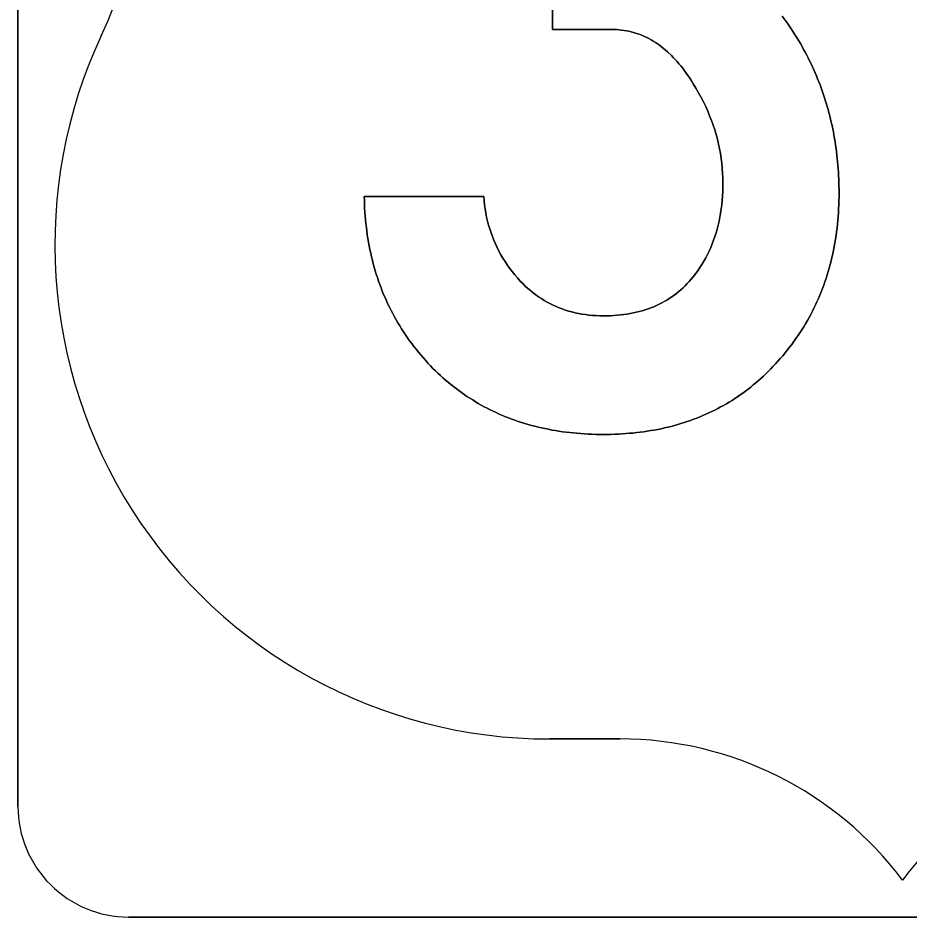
# Model space of a CAD drawing. Extents: x 10133 to 81668, y 5524 to 11018.
# Drawn here: x 24950 to 25000.3, y 9432.4 to 9483.3 of the extents above; entities that cross this region are included whole.
import ezdxf

# ---------------------------------------------------------------- set-up
doc = ezdxf.new("R2010")
doc.units = 0
doc.layers.add('DisPlatData', color=7, linetype='Continuous')

msp = doc.modelspace()

# ---------------------------------------------------------------- linework, layer by layer
at = {"layer": 'DisPlatData'}
for p, q in [((24949.978, 9526.185), (24949.978, 9438.686)), ((24949.978, 9526.185), (24949.978, 9438.686)), ((24949.978, 9438.686), (24949.978, 9526.185)), ((24949.978, 9438.686), (24949.978, 9526.185)), ((24954.681, 9482.274), (24954.684, 9482.272)), ((24954.684, 9482.272), (24954.681, 9482.274)), ((24984.007, 9442.505), (24980.012, 9442.505)), ((24980.012, 9442.505), (24984.007, 9442.505)), ((24949.978, 9438.686), (24949.978, 9438.686)), ((24949.978, 9438.686), (24949.978, 9438.686)), ((24956.228, 9432.436), (25043.728, 9432.436)), ((24956.228, 9432.436), (24956.228, 9432.436)), ((24956.228, 9432.436), (25043.728, 9432.436)), ((25043.728, 9432.436), (24956.228, 9432.436)), ((24956.228, 9432.436), (24956.228, 9432.436)), ((25043.728, 9432.436), (24956.228, 9432.436))]:
    msp.add_line(p, q, dxfattribs=at)
for points in [[(24980.19, 9489.186), (24980.19, 9482.623), (24983.544, 9482.623), (24983.686, 9482.621), (24983.823, 9482.615), (24983.961, 9482.605), (24984.094, 9482.591), (24984.232, 9482.572), (24984.365, 9482.55), (24984.498, 9482.524), (24984.628, 9482.494), (24984.761, 9482.46), (24984.89, 9482.422), (24985.015, 9482.379), (24985.144, 9482.333), (24985.269, 9482.282), (24985.394, 9482.228), (24985.519, 9482.17), (24985.64, 9482.107), (24985.761, 9482.04), (24985.882, 9481.97), (24986.003, 9481.895), (24986.119, 9481.817), (24986.236, 9481.734), (24986.353, 9481.647), (24986.465, 9481.557), (24986.578, 9481.462), (24986.69, 9481.363), (24986.911, 9481.154), (24987.019, 9481.043), (24987.128, 9480.928), (24987.236, 9480.809), (24987.34, 9480.686), (24987.444, 9480.559), (24987.548, 9480.428), (24987.648, 9480.293), (24987.753, 9480.154), (24987.853, 9480.011), (24987.948, 9479.864), (24988.048, 9479.712), (24988.144, 9479.557), (24988.298, 9479.301), (24988.448, 9479.044), (24988.59, 9478.786), (24988.723, 9478.526), (24988.848, 9478.266), (24988.965, 9478.005), (24989.073, 9477.742), (24989.178, 9477.478), (24989.273, 9477.214), (24989.361, 9476.948), (24989.44, 9476.681), (24989.511, 9476.413), (24989.578, 9476.144), (24989.636, 9475.874), (24989.682, 9475.602), (24989.728, 9475.33), (24989.761, 9475.057), (24989.786, 9474.782), (24989.807, 9474.507), (24989.815, 9474.23), (24989.819, 9473.952), (24989.819, 9473.697), (24989.811, 9473.446), (24989.798, 9473.197), (24989.778, 9472.953), (24989.753, 9472.712), (24989.723, 9472.475), (24989.69, 9472.241), (24989.648, 9472.011), (24989.603, 9471.784)], [(24989.603, 9471.784), (24989.648, 9472.011), (24989.69, 9472.241), (24989.723, 9472.475), (24989.753, 9472.712), (24989.778, 9472.953), (24989.798, 9473.197), (24989.811, 9473.446), (24989.819, 9473.697), (24989.819, 9473.952), (24989.815, 9474.23), (24989.807, 9474.507), (24989.786, 9474.782), (24989.761, 9475.057), (24989.728, 9475.33), (24989.682, 9475.602), (24989.636, 9475.874), (24989.578, 9476.144), (24989.511, 9476.413), (24989.44, 9476.681), (24989.361, 9476.948), (24989.273, 9477.214), (24989.178, 9477.478), (24989.073, 9477.742), (24988.965, 9478.005), (24988.848, 9478.266), (24988.723, 9478.526), (24988.59, 9478.786), (24988.448, 9479.044), (24988.298, 9479.301), (24988.144, 9479.557), (24988.048, 9479.712), (24987.948, 9479.864), (24987.853, 9480.011), (24987.753, 9480.154), (24987.648, 9480.293), (24987.548, 9480.428), (24987.444, 9480.559), (24987.34, 9480.686), (24987.236, 9480.809), (24987.128, 9480.928), (24987.019, 9481.043), (24986.911, 9481.154), (24986.69, 9481.363), (24986.578, 9481.462), (24986.465, 9481.557), (24986.353, 9481.647), (24986.236, 9481.734), (24986.119, 9481.817), (24986.003, 9481.895), (24985.882, 9481.97), (24985.761, 9482.04), (24985.64, 9482.107), (24985.519, 9482.17), (24985.394, 9482.228), (24985.269, 9482.282), (24985.144, 9482.333), (24985.015, 9482.379), (24984.89, 9482.422), (24984.761, 9482.46), (24984.628, 9482.494), (24984.498, 9482.524), (24984.365, 9482.55), (24984.232, 9482.572), (24984.094, 9482.591), (24983.961, 9482.605), (24983.823, 9482.615), (24983.686, 9482.621), (24983.544, 9482.623), (24980.19, 9482.623), (24980.19, 9489.186)], [(24995.907, 9477.56), (24995.861, 9477.74), (24995.815, 9477.92), (24995.769, 9478.099), (24995.719, 9478.277), (24995.665, 9478.454), (24995.611, 9478.63), (24995.553, 9478.806), (24995.494, 9478.98), (24995.436, 9479.154), (24995.373, 9479.327), (24995.311, 9479.5), (24995.244, 9479.671), (24995.173, 9479.841), (24995.107, 9480.011), (24995.032, 9480.18), (24994.957, 9480.347), (24994.882, 9480.515), (24994.803, 9480.681), (24994.723, 9480.847), (24994.644, 9481.011), (24994.557, 9481.175), (24994.473, 9481.338), (24994.386, 9481.5), (24994.294, 9481.662), (24994.203, 9481.822), (24994.111, 9481.982), (24994.015, 9482.14), (24993.915, 9482.298), (24993.815, 9482.455), (24993.715, 9482.612), (24993.611, 9482.767), (24993.503, 9482.922), (24993.398, 9483.076), (24993.286, 9483.229), (24993.173, 9483.381)], [(24993.173, 9483.381), (24993.286, 9483.229), (24993.398, 9483.076), (24993.503, 9482.922), (24993.611, 9482.767), (24993.715, 9482.612), (24993.815, 9482.455), (24993.915, 9482.298), (24994.015, 9482.14), (24994.111, 9481.982), (24994.203, 9481.822), (24994.294, 9481.662), (24994.386, 9481.5), (24994.473, 9481.338), (24994.557, 9481.175), (24994.644, 9481.011), (24994.723, 9480.847), (24994.803, 9480.681), (24994.882, 9480.515), (24994.957, 9480.347), (24995.032, 9480.18), (24995.107, 9480.011), (24995.173, 9479.841), (24995.244, 9479.671), (24995.311, 9479.5), (24995.373, 9479.327), (24995.436, 9479.154), (24995.494, 9478.98), (24995.553, 9478.806), (24995.611, 9478.63), (24995.665, 9478.454), (24995.719, 9478.277), (24995.769, 9478.099), (24995.815, 9477.92), (24995.861, 9477.74), (24995.907, 9477.56)], [(24988.69, 9460.79), (24988.861, 9460.865), (24989.032, 9460.942), (24989.198, 9461.022), (24989.365, 9461.104), (24989.532, 9461.189), (24989.694, 9461.276), (24989.857, 9461.366), (24990.019, 9461.459), (24990.178, 9461.554), (24990.336, 9461.651), (24990.49, 9461.751), (24990.644, 9461.854), (24990.798, 9461.959), (24990.948, 9462.067), (24991.098, 9462.177), (24991.248, 9462.29), (24991.394, 9462.405), (24991.54, 9462.523), (24991.682, 9462.643), (24991.828, 9462.766), (24991.965, 9462.892), (24992.107, 9463.02), (24992.244, 9463.15), (24992.382, 9463.283), (24992.515, 9463.419), (24992.648, 9463.557), (24992.79, 9463.709), (24992.932, 9463.862), (24993.065, 9464.017), (24993.203, 9464.173), (24993.332, 9464.33), (24993.461, 9464.49), (24993.586, 9464.65), (24993.711, 9464.812), (24993.828, 9464.975), (24993.948, 9465.14), (24994.061, 9465.307), (24994.173, 9465.474), (24994.282, 9465.644), (24994.39, 9465.814), (24994.494, 9465.986), (24994.594, 9466.16), (24994.69, 9466.335), (24994.786, 9466.512), (24994.882, 9466.69), (24994.969, 9466.869), (24995.057, 9467.05), (24995.14, 9467.232), (24995.223, 9467.416), (24995.303, 9467.601), (24995.378, 9467.788), (24995.453, 9467.976), (24995.523, 9468.165), (24995.59, 9468.357), (24995.653, 9468.549), (24995.715, 9468.743), (24995.778, 9468.938), (24995.832, 9469.135), (24995.886, 9469.334), (24995.936, 9469.533), (24995.986, 9469.735), (24996.032, 9469.937), (24996.073, 9470.141), (24996.115, 9470.347), (24996.153, 9470.554), (24996.186, 9470.763), (24996.219, 9470.973), (24996.248, 9471.184), (24996.273, 9471.397), (24996.298, 9471.611), (24996.319, 9471.827), (24996.336, 9472.044), (24996.353, 9472.263), (24996.365, 9472.483), (24996.373, 9472.704), (24996.382, 9472.927), (24996.386, 9473.152), (24996.386, 9473.377), (24996.386, 9473.576), (24996.382, 9473.774), (24996.378, 9473.972), (24996.369, 9474.168), (24996.361, 9474.363), (24996.348, 9474.558), (24996.336, 9474.752), (24996.323, 9474.945), (24996.307, 9475.137), (24996.286, 9475.329), (24996.265, 9475.519), (24996.244, 9475.709), (24996.219, 9475.897), (24996.19, 9476.086), (24996.161, 9476.273), (24996.132, 9476.459), (24996.098, 9476.645), (24996.065, 9476.829), (24996.028, 9477.013), (24995.99, 9477.196), (24995.948, 9477.378), (24995.907, 9477.56)], [(24995.907, 9477.56), (24995.948, 9477.378), (24995.99, 9477.196), (24996.028, 9477.013), (24996.065, 9476.829), (24996.098, 9476.645), (24996.132, 9476.459), (24996.161, 9476.273), (24996.19, 9476.086), (24996.219, 9475.897), (24996.244, 9475.709), (24996.265, 9475.519), (24996.286, 9475.329), (24996.307, 9475.137), (24996.323, 9474.945), (24996.336, 9474.752), (24996.348, 9474.558), (24996.361, 9474.363), (24996.369, 9474.168), (24996.378, 9473.972), (24996.382, 9473.774), (24996.386, 9473.576), (24996.386, 9473.377), (24996.386, 9473.152), (24996.382, 9472.927), (24996.373, 9472.704), (24996.365, 9472.483), (24996.353, 9472.263), (24996.336, 9472.044), (24996.319, 9471.827), (24996.298, 9471.611), (24996.273, 9471.397), (24996.248, 9471.184), (24996.219, 9470.973), (24996.186, 9470.763), (24996.153, 9470.554), (24996.115, 9470.347), (24996.073, 9470.141), (24996.032, 9469.937), (24995.986, 9469.735), (24995.936, 9469.533), (24995.886, 9469.334), (24995.832, 9469.135), (24995.778, 9468.938), (24995.715, 9468.743), (24995.653, 9468.549), (24995.59, 9468.357), (24995.523, 9468.165), (24995.453, 9467.976), (24995.378, 9467.788), (24995.303, 9467.601), (24995.223, 9467.416), (24995.14, 9467.232), (24995.057, 9467.05), (24994.969, 9466.869), (24994.882, 9466.69), (24994.786, 9466.512), (24994.69, 9466.335), (24994.594, 9466.16), (24994.494, 9465.986), (24994.39, 9465.814), (24994.282, 9465.644), (24994.173, 9465.474), (24994.061, 9465.307), (24993.948, 9465.14), (24993.828, 9464.975), (24993.711, 9464.812), (24993.586, 9464.65), (24993.461, 9464.49), (24993.332, 9464.33), (24993.203, 9464.173), (24993.065, 9464.017), (24992.932, 9463.862), (24992.79, 9463.709), (24992.648, 9463.557), (24992.515, 9463.419), (24992.382, 9463.283), (24992.244, 9463.15), (24992.107, 9463.02), (24991.965, 9462.892), (24991.828, 9462.766), (24991.682, 9462.643), (24991.54, 9462.523), (24991.394, 9462.405), (24991.248, 9462.29), (24991.098, 9462.177), (24990.948, 9462.067), (24990.798, 9461.959), (24990.644, 9461.854), (24990.49, 9461.751), (24990.336, 9461.651), (24990.178, 9461.554), (24990.019, 9461.459), (24989.857, 9461.366), (24989.694, 9461.276), (24989.532, 9461.189), (24989.365, 9461.104), (24989.198, 9461.022), (24989.032, 9460.942), (24988.861, 9460.865), (24988.69, 9460.79)], [(24989.603, 9471.784), (24989.553, 9471.561), (24989.494, 9471.341), (24989.436, 9471.125), (24989.365, 9470.912), (24989.294, 9470.703), (24989.215, 9470.497), (24989.132, 9470.295), (24989.044, 9470.097), (24988.953, 9469.901), (24988.853, 9469.71), (24988.748, 9469.522), (24988.636, 9469.338), (24988.523, 9469.156), (24988.403, 9468.979), (24988.273, 9468.805), (24988.144, 9468.635), (24988.036, 9468.503), (24987.923, 9468.376), (24987.807, 9468.252), (24987.69, 9468.133), (24987.569, 9468.018), (24987.448, 9467.906), (24987.323, 9467.799), (24987.194, 9467.696), (24987.061, 9467.597), (24986.928, 9467.501), (24986.79, 9467.41), (24986.653, 9467.323), (24986.507, 9467.24), (24986.365, 9467.162), (24986.215, 9467.087), (24986.065, 9467.016), (24985.911, 9466.949), (24985.753, 9466.886), (24985.594, 9466.828), (24985.432, 9466.773), (24985.265, 9466.723), (24985.098, 9466.676), (24984.928, 9466.633), (24984.753, 9466.595), (24984.578, 9466.56), (24984.398, 9466.53), (24984.215, 9466.504), (24984.032, 9466.482), (24983.844, 9466.463), (24983.653, 9466.449), (24983.461, 9466.439), (24983.265, 9466.433), (24983.065, 9466.431), (24982.857, 9466.434), (24982.653, 9466.442), (24982.448, 9466.455), (24982.248, 9466.474), (24982.048, 9466.498), (24981.857, 9466.528), (24981.661, 9466.563), (24981.473, 9466.603), (24981.286, 9466.649), (24981.103, 9466.7), (24980.919, 9466.757), (24980.74, 9466.819), (24980.565, 9466.886), (24980.39, 9466.959), (24980.219, 9467.037), (24980.048, 9467.121), (24979.886, 9467.21), (24979.719, 9467.304), (24979.561, 9467.404), (24979.403, 9467.509), (24979.248, 9467.619), (24979.094, 9467.735), (24978.944, 9467.856), (24978.794, 9467.983), (24978.653, 9468.115), (24978.507, 9468.252), (24978.369, 9468.395), (24978.211, 9468.572), (24978.057, 9468.751), (24977.911, 9468.933), (24977.769, 9469.118), (24977.636, 9469.306), (24977.507, 9469.497), (24977.386, 9469.691), (24977.273, 9469.888), (24977.161, 9470.087), (24977.061, 9470.29), (24976.965, 9470.495), (24976.873, 9470.703), (24976.79, 9470.915), (24976.715, 9471.129), (24976.644, 9471.345), (24976.582, 9471.565), (24976.523, 9471.788), (24976.469, 9472.014), (24976.428, 9472.243), (24976.386, 9472.474), (24976.353, 9472.708), (24976.328, 9472.945), (24976.307, 9473.186), (24969.553, 9473.186)], [(24969.553, 9473.186), (24969.557, 9472.962), (24969.565, 9472.739), (24969.573, 9472.518), (24969.59, 9472.298), (24969.603, 9472.08), (24969.623, 9471.863), (24969.644, 9471.648), (24969.669, 9471.434), (24969.694, 9471.221), (24969.723, 9471.01), (24969.757, 9470.801), (24969.794, 9470.593), (24969.832, 9470.386), (24969.869, 9470.181), (24969.915, 9469.978), (24969.961, 9469.775), (24970.011, 9469.574), (24970.061, 9469.375), (24970.115, 9469.177), (24970.173, 9468.98), (24970.232, 9468.785), (24970.294, 9468.592), (24970.357, 9468.4), (24970.428, 9468.209), (24970.498, 9468.02), (24970.569, 9467.832), (24970.644, 9467.646), (24970.723, 9467.461), (24970.807, 9467.278), (24970.89, 9467.096), (24970.978, 9466.915), (24971.065, 9466.736), (24971.161, 9466.559), (24971.253, 9466.383), (24971.353, 9466.208)], [(24971.353, 9466.208), (24971.253, 9466.383), (24971.161, 9466.559), (24971.065, 9466.736), (24970.978, 9466.915), (24970.89, 9467.096), (24970.807, 9467.278), (24970.723, 9467.461), (24970.644, 9467.646), (24970.569, 9467.832), (24970.498, 9468.02), (24970.428, 9468.209), (24970.357, 9468.4), (24970.294, 9468.592), (24970.232, 9468.785), (24970.173, 9468.98), (24970.115, 9469.177), (24970.061, 9469.375), (24970.011, 9469.574), (24969.961, 9469.775), (24969.915, 9469.978), (24969.869, 9470.181), (24969.832, 9470.386), (24969.794, 9470.593), (24969.757, 9470.801), (24969.723, 9471.01), (24969.694, 9471.221), (24969.669, 9471.434), (24969.644, 9471.648), (24969.623, 9471.863), (24969.603, 9472.08), (24969.59, 9472.298), (24969.573, 9472.518), (24969.565, 9472.739), (24969.557, 9472.962), (24969.553, 9473.186)], [(24969.553, 9473.186), (24976.307, 9473.186), (24976.328, 9472.945), (24976.353, 9472.708), (24976.386, 9472.474), (24976.428, 9472.243), (24976.469, 9472.014), (24976.523, 9471.788), (24976.582, 9471.565), (24976.644, 9471.345), (24976.715, 9471.129), (24976.79, 9470.915), (24976.873, 9470.703), (24976.965, 9470.495), (24977.061, 9470.29), (24977.161, 9470.087), (24977.273, 9469.888), (24977.386, 9469.691), (24977.507, 9469.497), (24977.636, 9469.306), (24977.769, 9469.118), (24977.911, 9468.933), (24978.057, 9468.751), (24978.211, 9468.572), (24978.369, 9468.395), (24978.507, 9468.252), (24978.653, 9468.115), (24978.794, 9467.983), (24978.944, 9467.856), (24979.094, 9467.735), (24979.248, 9467.619), (24979.403, 9467.509), (24979.561, 9467.404), (24979.719, 9467.304), (24979.886, 9467.21), (24980.048, 9467.121), (24980.219, 9467.037), (24980.39, 9466.959), (24980.565, 9466.886), (24980.74, 9466.819), (24980.919, 9466.757), (24981.103, 9466.7), (24981.286, 9466.649), (24981.473, 9466.603), (24981.661, 9466.563), (24981.857, 9466.528), (24982.048, 9466.498), (24982.248, 9466.474), (24982.448, 9466.455), (24982.653, 9466.442), (24982.857, 9466.434), (24983.065, 9466.431), (24983.265, 9466.433), (24983.461, 9466.439), (24983.653, 9466.449), (24983.844, 9466.463), (24984.032, 9466.482), (24984.215, 9466.504), (24984.398, 9466.53), (24984.578, 9466.56), (24984.753, 9466.595), (24984.928, 9466.633), (24985.098, 9466.676), (24985.265, 9466.723), (24985.432, 9466.773), (24985.594, 9466.828), (24985.753, 9466.886), (24985.911, 9466.949), (24986.065, 9467.016), (24986.215, 9467.087), (24986.365, 9467.162), (24986.507, 9467.24), (24986.653, 9467.323), (24986.79, 9467.41), (24986.928, 9467.501), (24987.061, 9467.597), (24987.194, 9467.696), (24987.323, 9467.799), (24987.448, 9467.906), (24987.569, 9468.018), (24987.69, 9468.133), (24987.807, 9468.252), (24987.923, 9468.376), (24988.036, 9468.503), (24988.144, 9468.635), (24988.273, 9468.805), (24988.403, 9468.979), (24988.523, 9469.156), (24988.636, 9469.338), (24988.748, 9469.522), (24988.853, 9469.71), (24988.953, 9469.901), (24989.044, 9470.097), (24989.132, 9470.295), (24989.215, 9470.497), (24989.294, 9470.703), (24989.365, 9470.912), (24989.436, 9471.125), (24989.494, 9471.341), (24989.553, 9471.561), (24989.603, 9471.784)], [(24971.353, 9466.208), (24971.453, 9466.035), (24971.557, 9465.863), (24971.661, 9465.693), (24971.769, 9465.524), (24971.882, 9465.356), (24971.998, 9465.19), (24972.115, 9465.026), (24972.232, 9464.863), (24972.357, 9464.701), (24972.482, 9464.541), (24972.607, 9464.383), (24972.74, 9464.225), (24972.873, 9464.07), (24973.007, 9463.915), (24973.148, 9463.762), (24973.29, 9463.611), (24973.432, 9463.461), (24973.573, 9463.324), (24973.711, 9463.189), (24973.857, 9463.057), (24973.998, 9462.928), (24974.144, 9462.801), (24974.29, 9462.677), (24974.44, 9462.555), (24974.586, 9462.436), (24974.74, 9462.319), (24974.89, 9462.205), (24975.044, 9462.094), (24975.203, 9461.985), (24975.357, 9461.878), (24975.515, 9461.775), (24975.678, 9461.673), (24975.836, 9461.575), (24975.998, 9461.479), (24976.165, 9461.385), (24976.332, 9461.294), (24976.498, 9461.206), (24976.665, 9461.12), (24976.836, 9461.037), (24977.007, 9460.956), (24977.182, 9460.878), (24977.357, 9460.802), (24977.532, 9460.729), (24977.711, 9460.658), (24977.89, 9460.59), (24978.069, 9460.525), (24978.253, 9460.463), (24978.436, 9460.402), (24978.619, 9460.345), (24978.807, 9460.29), (24978.994, 9460.237), (24979.186, 9460.187), (24979.373, 9460.14), (24979.569, 9460.095), (24979.761, 9460.053), (24979.957, 9460.013), (24980.153, 9459.975), (24980.353, 9459.941), (24980.553, 9459.909), (24980.753, 9459.88), (24980.957, 9459.853), (24981.161, 9459.828), (24981.365, 9459.806), (24981.573, 9459.787), (24981.782, 9459.77), (24981.99, 9459.756), (24982.203, 9459.745), (24982.415, 9459.736), (24982.632, 9459.73), (24982.848, 9459.726), (24983.065, 9459.725), (24983.282, 9459.726), (24983.494, 9459.73), (24983.707, 9459.736), (24983.915, 9459.745), (24984.128, 9459.756), (24984.332, 9459.77), (24984.54, 9459.787), (24984.744, 9459.805), (24984.948, 9459.827), (24985.148, 9459.851), (24985.348, 9459.878), (24985.548, 9459.907), (24985.744, 9459.938), (24985.94, 9459.973), (24986.136, 9460.01), (24986.328, 9460.049), (24986.519, 9460.09), (24986.707, 9460.135), (24986.894, 9460.182), (24987.082, 9460.231), (24987.265, 9460.283), (24987.448, 9460.338), (24987.632, 9460.395), (24987.811, 9460.454), (24987.99, 9460.516), (24988.169, 9460.581), (24988.344, 9460.648), (24988.519, 9460.718), (24988.69, 9460.79)], [(24988.69, 9460.79), (24988.519, 9460.718), (24988.344, 9460.648), (24988.169, 9460.581), (24987.99, 9460.516), (24987.811, 9460.454), (24987.632, 9460.395), (24987.448, 9460.338), (24987.265, 9460.283), (24987.082, 9460.231), (24986.894, 9460.182), (24986.707, 9460.135), (24986.519, 9460.09), (24986.328, 9460.049), (24986.136, 9460.01), (24985.94, 9459.973), (24985.744, 9459.938), (24985.548, 9459.907), (24985.348, 9459.878), (24985.148, 9459.851), (24984.948, 9459.827), (24984.744, 9459.805), (24984.54, 9459.787), (24984.332, 9459.77), (24984.128, 9459.756), (24983.915, 9459.745), (24983.707, 9459.736), (24983.494, 9459.73), (24983.282, 9459.726), (24983.065, 9459.725), (24982.848, 9459.726), (24982.632, 9459.73), (24982.415, 9459.736), (24982.203, 9459.745), (24981.99, 9459.756), (24981.782, 9459.77), (24981.573, 9459.787), (24981.365, 9459.806), (24981.161, 9459.828), (24980.957, 9459.853), (24980.753, 9459.88), (24980.553, 9459.909), (24980.353, 9459.941), (24980.153, 9459.975), (24979.957, 9460.013), (24979.761, 9460.053), (24979.569, 9460.095), (24979.373, 9460.14), (24979.186, 9460.187), (24978.994, 9460.237), (24978.807, 9460.29), (24978.619, 9460.345), (24978.436, 9460.402), (24978.253, 9460.463), (24978.069, 9460.525), (24977.89, 9460.59), (24977.711, 9460.658), (24977.532, 9460.729), (24977.357, 9460.802), (24977.182, 9460.878), (24977.007, 9460.956), (24976.836, 9461.037), (24976.665, 9461.12), (24976.498, 9461.206), (24976.332, 9461.294), (24976.165, 9461.385), (24975.998, 9461.479), (24975.836, 9461.575), (24975.678, 9461.673), (24975.515, 9461.775), (24975.357, 9461.878), (24975.203, 9461.985), (24975.044, 9462.094), (24974.89, 9462.205), (24974.74, 9462.319), (24974.586, 9462.436), (24974.44, 9462.555), (24974.29, 9462.677), (24974.144, 9462.801), (24973.998, 9462.928), (24973.857, 9463.057), (24973.711, 9463.189), (24973.573, 9463.324), (24973.432, 9463.461), (24973.29, 9463.611), (24973.148, 9463.762), (24973.007, 9463.915), (24972.873, 9464.07), (24972.74, 9464.225), (24972.607, 9464.383), (24972.482, 9464.541), (24972.357, 9464.701), (24972.232, 9464.863), (24972.115, 9465.026), (24971.998, 9465.19), (24971.882, 9465.356), (24971.769, 9465.524), (24971.661, 9465.693), (24971.557, 9465.863), (24971.453, 9466.035), (24971.353, 9466.208)], [(24999.98, 9434.519), (24999.977, 9434.519)]]:
    msp.add_lwpolyline(points, dxfattribs=at)
for centre, radius, start, end in [((24929.353, 9494.09), 27.951, 334.9895, 35.6629), ((24929.353, 9494.09), 27.951, 334.9895, 35.6629), ((24980.012, 9470.456), 27.951, 154.9897, 270.0001), ((24980.012, 9470.456), 27.951, 154.9897, 270.0001), ((24984.007, 9422.54), 19.965, 36.8766, 90.0002), ((24984.007, 9422.54), 19.965, 36.8766, 90.0002), ((25015.949, 9422.54), 19.965, 90.0002, 143.1234), ((25015.949, 9422.54), 19.965, 90.0002, 143.1234), ((24956.228, 9438.686), 6.25, 179.9998, 270.0001), ((24956.228, 9438.686), 6.25, 179.9998, 270.0001), ((24956.228, 9438.686), 6.25, 179.9998, 270.0001), ((24956.228, 9438.686), 6.25, 179.9998, 270.0001), ((25015.949, 9422.54), 19.965, 143.1234, 143.13), ((24984.007, 9422.54), 19.965, 36.8699, 36.8766)]:
    msp.add_arc(centre, radius, start, end, dxfattribs=at)

doc.saveas('drawing.dxf')
